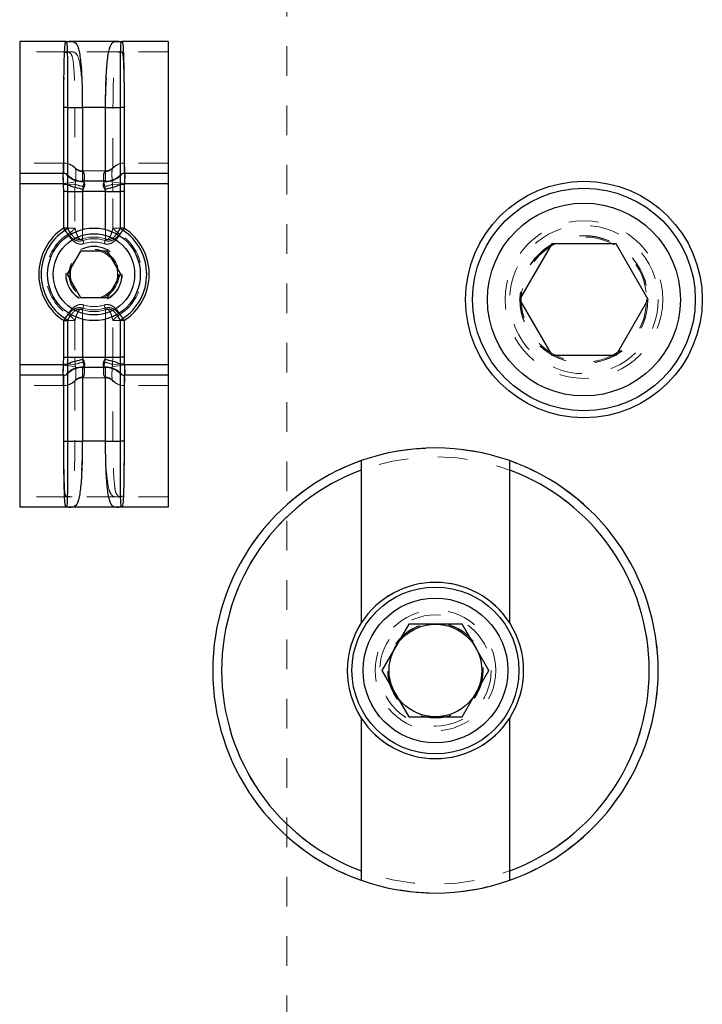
# Model space of a CAD drawing. Header units: inches. Extents: x 1907 to 2452, y -210 to -54.
# Tile 677 of 1056: x 2075.64 to 2077.94, y -76.85 to -73.53. Entities that reach past the tile are written whole.
import ezdxf

# ---------------------------------------------------------------- set-up
doc = ezdxf.new("R2010")
doc.units = ezdxf.units.IN
doc.header["$LTSCALE"] = 0.5
doc.header["$MEASUREMENT"] = 0
doc.linetypes.add('HIDDEN', pattern=[0.225, 0.15, -0.075])
for name, color, linetype in [('DSS-M-S', 53, 'Continuous'), ('DST-M-S', 53, 'Continuous'), ('SVD-M-S', 8, 'Continuous'), ('SVF-M-S', 8, 'Continuous')]:
    doc.layers.add(name, color=color, linetype=linetype)

msp = doc.modelspace()

# ---------------------------------------------------------------- linework, layer by layer
at = {"layer": 'DSS-M-S', "linetype": 'HIDDEN', "lineweight": 18}
msp.add_line((2076.53853, -72.61913), (2076.53853, -80.97349), dxfattribs=at)
at = {"layer": 'DSS-M-S', "linetype": 'Continuous', "lineweight": 25}
for p, q in [((2076.78853, -75.01638), (2076.78853, -75.04828)), ((2077.28853, -75.04828), (2077.28853, -75.01638)), ((2076.78853, -75.04828), (2076.78853, -75.56333)), ((2077.28853, -75.56333), (2077.28853, -75.04828)), ((2076.78853, -75.88364), (2076.78853, -76.39869)), ((2077.28853, -76.39869), (2077.28853, -75.88364)), ((2076.78853, -76.39869), (2076.78853, -76.43059)), ((2077.28853, -76.43059), (2077.28853, -76.39869))]:
    msp.add_line(p, q, dxfattribs=at)
msp.add_circle((2077.53853, -74.47349), 0.3985, dxfattribs=at)
at = {"layer": 'DSS-M-S', "linetype": 'HIDDEN', "lineweight": 18}
for centre, radius in [((2077.53853, -74.47349), 0.2655), ((2077.53853, -74.47349), 0.21095), ((2075.88853, -74.38849), 0.0795), ((2077.03853, -75.72349), 0.203), ((2077.03853, -75.72349), 0.15625)]:
    msp.add_circle(centre, radius, dxfattribs=at)
at = {"layer": 'DSS-M-S', "linetype": 'Continuous', "lineweight": 25}
for radius, start, end in [(0.75, 70.52878, 109.47122), (0.75, 109.47122, 250.52878), (0.75, 289.47122, 70.52878), (0.72, 110.31751, 249.68249), (0.72, 290.31751, 69.68249), (0.2969, 32.64443, 147.35557), (0.2969, 147.35557, 212.64443), (0.2969, 327.35557, 32.64443), (0.2969, 212.64443, 327.35557), (0.75, 250.52878, 289.47122)]:
    msp.add_arc((2077.03853, -75.72349), radius, start, end, dxfattribs=at)
at = {"layer": 'DST-M-S', "linetype": 'HIDDEN', "lineweight": 18}
for radius in [0.75, 0.72, 0.2969, 0.203]:
    msp.add_circle((2077.03853, -75.72349), radius, dxfattribs=at)
at = {"layer": 'DST-M-S', "linetype": 'Continuous', "lineweight": 25}
msp.add_circle((2077.03853, -75.72349), 0.15625, dxfattribs=at)
at = {"layer": 'SVD-M-S', "linetype": 'Continuous', "lineweight": 25}
for p, q in [((2075.79478, -73.60349), (2075.63853, -73.60349)), ((2075.63853, -73.60349), (2075.63853, -74.04849)), ((2075.9647, -73.60349), (2075.81235, -73.60349)), ((2076.13853, -73.60349), (2075.98228, -73.60349)), ((2076.13853, -73.60349), (2076.13853, -74.04849)), ((2075.79943, -73.82599), (2075.78693, -73.82599)), ((2075.78693, -74.04849), (2075.78693, -73.82599)), ((2075.79943, -73.82599), (2075.84942, -73.82599)), ((2075.79943, -73.82599), (2075.79943, -74.05374)), ((2075.84942, -73.82599), (2075.84942, -74.07474)), ((2075.92763, -73.82599), (2075.84942, -73.82599)), ((2075.92763, -74.07474), (2075.92763, -73.82599)), ((2075.92763, -73.82599), (2075.97762, -73.82599)), ((2075.97762, -74.05374), (2075.97762, -73.82599)), ((2075.99012, -73.82599), (2075.97762, -73.82599)), ((2075.99012, -73.82599), (2075.99012, -74.04849)), ((2075.78693, -74.04849), (2075.63853, -74.04849)), ((2075.63853, -74.04849), (2075.63853, -74.08349)), ((2075.79951, -74.0544), (2075.79961, -74.05509)), ((2075.97744, -74.05509), (2075.97754, -74.0544)), ((2076.13853, -74.04849), (2075.99012, -74.04849)), ((2076.13853, -74.04849), (2076.13853, -74.08349)), ((2075.78609, -74.08349), (2075.63853, -74.08349)), ((2075.63853, -74.08349), (2075.63853, -74.69349)), ((2075.79961, -74.08132), (2075.78609, -74.08349)), ((2075.78641, -74.08648), (2075.78609, -74.08349)), ((2075.79951, -74.08588), (2075.78641, -74.08648)), ((2075.78693, -74.10974), (2075.78641, -74.08648)), ((2075.79951, -74.08588), (2075.79943, -74.10974)), ((2075.79961, -74.08132), (2075.79951, -74.08588)), ((2075.92763, -74.07474), (2075.84942, -74.07474)), ((2075.97754, -74.08588), (2075.97744, -74.08132)), ((2075.99096, -74.08349), (2075.97744, -74.08132)), ((2075.97762, -74.10974), (2075.97754, -74.08588)), ((2075.99064, -74.08648), (2075.97754, -74.08588)), ((2075.99096, -74.08349), (2075.99064, -74.08648)), ((2076.13853, -74.08349), (2075.99096, -74.08349)), ((2076.13853, -74.08349), (2076.13853, -74.69349)), ((2075.79943, -74.10974), (2075.78693, -74.10974)), ((2075.78693, -74.23268), (2075.78693, -74.10974)), ((2075.79943, -74.10974), (2075.84942, -74.10974)), ((2075.79943, -74.10974), (2075.79943, -74.23268)), ((2075.92763, -74.10974), (2075.84942, -74.10974)), ((2075.84942, -74.10974), (2075.84942, -74.23747)), ((2075.92763, -74.10974), (2075.97762, -74.10974)), ((2075.92763, -74.23747), (2075.92763, -74.10974)), ((2075.97762, -74.23268), (2075.97762, -74.10974)), ((2075.99012, -74.10974), (2075.97762, -74.10974)), ((2075.99012, -74.10974), (2075.99012, -74.23268)), ((2075.79943, -74.23268), (2075.78693, -74.23268)), ((2075.79147, -74.23963), (2075.78693, -74.23268)), ((2075.99012, -74.23268), (2075.97762, -74.23268)), ((2075.99012, -74.23268), (2075.98559, -74.23963)), ((2077.43027, -74.28599), (2077.32202, -74.47349)), ((2077.64678, -74.28599), (2077.43027, -74.28599)), ((2077.75503, -74.47349), (2077.64678, -74.28599)), ((2075.84342, -74.31036), (2075.79831, -74.38849)), ((2075.93363, -74.31036), (2075.84342, -74.31036)), ((2075.97874, -74.38849), (2075.93363, -74.31036)), ((2075.79831, -74.38849), (2075.84342, -74.46661)), ((2075.93363, -74.46661), (2075.97874, -74.38849)), ((2075.84342, -74.46661), (2075.93363, -74.46661)), ((2077.32202, -74.47349), (2077.43027, -74.66099)), ((2077.64678, -74.66099), (2077.75503, -74.47349)), ((2075.79147, -74.53734), (2075.78693, -74.54429)), ((2075.78693, -74.54429), (2075.79943, -74.54429)), ((2075.78693, -74.66724), (2075.78693, -74.54429)), ((2075.79943, -74.54429), (2075.79943, -74.66724)), ((2075.84942, -74.5395), (2075.84942, -74.66724)), ((2075.92763, -74.66724), (2075.92763, -74.5395)), ((2075.97762, -74.66724), (2075.97762, -74.54429)), ((2075.99012, -74.54429), (2075.97762, -74.54429)), ((2075.99012, -74.54429), (2075.98559, -74.53734)), ((2075.99012, -74.54429), (2075.99012, -74.66724)), ((2075.78641, -74.69049), (2075.78693, -74.66724)), ((2075.78693, -74.66724), (2075.79943, -74.66724)), ((2075.79943, -74.66724), (2075.79951, -74.69109)), ((2075.79943, -74.66724), (2075.84942, -74.66724)), ((2075.84942, -74.66724), (2075.92763, -74.66724)), ((2075.92763, -74.66724), (2075.97762, -74.66724)), ((2075.97754, -74.69109), (2075.97762, -74.66724)), ((2075.99012, -74.66724), (2075.97762, -74.66724)), ((2075.99012, -74.66724), (2075.99064, -74.69049)), ((2077.43027, -74.66099), (2077.64678, -74.66099)), ((2075.78609, -74.69349), (2075.63853, -74.69349)), ((2075.63853, -74.69349), (2075.63853, -74.72849)), ((2075.78609, -74.69349), (2075.78641, -74.69049)), ((2075.78609, -74.69349), (2075.79961, -74.69565)), ((2075.78641, -74.69049), (2075.79951, -74.69109)), ((2075.79951, -74.69109), (2075.79961, -74.69565)), ((2075.79961, -74.72188), (2075.79951, -74.72257)), ((2075.84942, -74.70224), (2075.84942, -74.95099)), ((2075.92763, -74.70224), (2075.84942, -74.70224)), ((2075.92763, -74.95099), (2075.92763, -74.70224)), ((2075.97744, -74.69565), (2075.97754, -74.69109)), ((2075.99096, -74.69349), (2075.97744, -74.69565)), ((2075.97754, -74.72257), (2075.97744, -74.72188)), ((2075.99064, -74.69049), (2075.97754, -74.69109)), ((2075.99064, -74.69049), (2075.99096, -74.69349)), ((2076.13853, -74.69349), (2075.99096, -74.69349)), ((2076.13853, -74.69349), (2076.13853, -74.72849)), ((2075.78693, -74.72849), (2075.63853, -74.72849)), ((2075.63853, -74.72849), (2075.63853, -75.17349)), ((2075.78693, -74.95099), (2075.78693, -74.72849)), ((2075.79943, -74.72324), (2075.79943, -74.95099)), ((2075.97762, -74.95099), (2075.97762, -74.72324)), ((2075.99012, -74.72849), (2075.99012, -74.95099)), ((2076.13853, -74.72849), (2075.99012, -74.72849)), ((2076.13853, -74.72849), (2076.13853, -75.17349)), ((2075.78693, -74.95099), (2075.79943, -74.95099)), ((2075.79943, -74.95099), (2075.84942, -74.95099)), ((2075.92763, -74.95099), (2075.84942, -74.95099)), ((2075.92763, -74.95099), (2075.97762, -74.95099)), ((2075.99012, -74.95099), (2075.97762, -74.95099)), ((2075.79478, -75.17349), (2075.63853, -75.17349)), ((2075.9647, -75.17349), (2075.81235, -75.17349)), ((2076.13853, -75.17349), (2075.98228, -75.17349)), ((2076.94846, -75.56749), (2076.85839, -75.72349)), ((2077.12859, -75.56749), (2076.94846, -75.56749)), ((2077.21866, -75.72349), (2077.12859, -75.56749)), ((2076.85839, -75.72349), (2076.94846, -75.87949)), ((2077.12859, -75.87949), (2077.21866, -75.72349)), ((2076.94846, -75.87949), (2077.12859, -75.87949))]:
    msp.add_line(p, q, dxfattribs=at)
at = {"layer": 'SVD-M-S', "linetype": 'HIDDEN', "lineweight": 18}
for p, q in [((2075.79478, -73.63849), (2075.63853, -73.63849)), ((2075.9647, -73.63849), (2075.81235, -73.63849)), ((2076.13853, -73.63849), (2075.98228, -73.63849)), ((2075.78693, -74.01349), (2075.78693, -73.82599)), ((2075.82442, -73.82599), (2075.78693, -73.82599)), ((2075.82442, -73.82599), (2075.82442, -74.02924)), ((2075.82442, -73.82599), (2075.84942, -73.82599)), ((2075.92763, -73.82599), (2075.84942, -73.82599)), ((2075.84942, -73.82599), (2075.84942, -74.03974)), ((2075.92763, -74.03974), (2075.92763, -73.82599)), ((2075.92763, -73.82599), (2075.95263, -73.82599)), ((2075.95263, -74.02924), (2075.95263, -73.82599)), ((2075.99012, -73.82599), (2075.95263, -73.82599)), ((2075.99012, -73.82599), (2075.99012, -74.01349)), ((2075.78693, -74.01349), (2075.63853, -74.01349)), ((2076.13853, -74.01349), (2075.99012, -74.01349)), ((2075.82572, -74.03124), (2075.82665, -74.0333)), ((2075.92763, -74.03974), (2075.84942, -74.03974)), ((2075.9504, -74.0333), (2075.95133, -74.03124)), ((2075.78609, -74.08349), (2075.63853, -74.08349)), ((2075.82665, -74.07699), (2075.78609, -74.08349)), ((2075.78641, -74.08648), (2075.78609, -74.08349)), ((2075.82572, -74.08468), (2075.78641, -74.08648)), ((2075.78693, -74.10974), (2075.78641, -74.08648)), ((2075.82572, -74.08468), (2075.82442, -74.10974)), ((2075.82665, -74.07699), (2075.82572, -74.08468)), ((2075.85193, -74.09224), (2075.84942, -74.10974)), ((2075.99096, -74.08349), (2075.9504, -74.07699)), ((2075.95133, -74.08468), (2075.9504, -74.07699)), ((2075.95263, -74.10974), (2075.95133, -74.08468)), ((2075.99064, -74.08648), (2075.95133, -74.08468)), ((2075.99096, -74.08349), (2075.99064, -74.08648)), ((2076.13853, -74.08349), (2075.99096, -74.08349)), ((2075.82442, -74.10974), (2075.78693, -74.10974)), ((2075.78693, -74.23268), (2075.78693, -74.10974)), ((2075.82442, -74.10974), (2075.84942, -74.10974)), ((2075.82442, -74.10974), (2075.82442, -74.23268)), ((2075.92763, -74.10974), (2075.84942, -74.10974)), ((2075.84942, -74.10974), (2075.84942, -74.26909)), ((2075.92763, -74.10974), (2075.95263, -74.10974)), ((2075.92763, -74.26909), (2075.92763, -74.10974)), ((2075.99012, -74.10974), (2075.95263, -74.10974)), ((2075.95263, -74.23268), (2075.95263, -74.10974)), ((2075.99012, -74.10974), (2075.99012, -74.23268)), ((2075.82442, -74.23268), (2075.78693, -74.23268)), ((2075.80053, -74.25354), (2075.78693, -74.23268)), ((2075.84942, -74.23747), (2075.84942, -74.26909)), ((2075.92763, -74.26909), (2075.92763, -74.23747)), ((2075.99012, -74.23268), (2075.95263, -74.23268)), ((2075.99012, -74.23268), (2075.97652, -74.25354)), ((2075.84942, -74.26909), (2075.85116, -74.27442)), ((2075.84942, -74.26909), (2075.85465, -74.28508)), ((2075.92763, -74.26909), (2075.9224, -74.28508)), ((2075.92763, -74.26909), (2075.92589, -74.27442)), ((2075.80053, -74.52343), (2075.78693, -74.54429)), ((2075.85465, -74.49189), (2075.84942, -74.50788)), ((2075.85116, -74.50255), (2075.84942, -74.50788)), ((2075.84942, -74.50788), (2075.84942, -74.66724)), ((2075.84942, -74.50788), (2075.84942, -74.5395)), ((2075.9224, -74.49189), (2075.92763, -74.50788)), ((2075.92589, -74.50255), (2075.92763, -74.50788)), ((2075.92763, -74.66724), (2075.92763, -74.50788)), ((2075.92763, -74.5395), (2075.92763, -74.50788)), ((2075.99012, -74.54429), (2075.97652, -74.52343)), ((2075.78693, -74.54429), (2075.82442, -74.54429)), ((2075.78693, -74.66724), (2075.78693, -74.54429)), ((2075.82442, -74.54429), (2075.82442, -74.66724)), ((2075.99012, -74.54429), (2075.95263, -74.54429)), ((2075.95263, -74.66724), (2075.95263, -74.54429)), ((2075.99012, -74.54429), (2075.99012, -74.66724)), ((2075.78641, -74.69049), (2075.78693, -74.66724)), ((2075.78693, -74.66724), (2075.82442, -74.66724)), ((2075.82442, -74.66724), (2075.84942, -74.66724)), ((2075.82442, -74.66724), (2075.82572, -74.69229)), ((2075.84942, -74.66724), (2075.85193, -74.68474)), ((2075.84942, -74.66724), (2075.92763, -74.66724)), ((2075.92512, -74.68474), (2075.92763, -74.66724)), ((2075.92763, -74.66724), (2075.95263, -74.66724)), ((2075.95133, -74.69229), (2075.95263, -74.66724)), ((2075.99012, -74.66724), (2075.95263, -74.66724)), ((2075.99012, -74.66724), (2075.99064, -74.69049)), ((2075.78609, -74.69349), (2075.63853, -74.69349)), ((2075.78609, -74.69349), (2075.78641, -74.69049)), ((2075.78609, -74.69349), (2075.82665, -74.69999)), ((2075.78641, -74.69049), (2075.82572, -74.69229)), ((2075.82572, -74.69229), (2075.82665, -74.69999)), ((2075.9504, -74.69999), (2075.95133, -74.69229)), ((2075.99096, -74.69349), (2075.9504, -74.69999)), ((2075.99064, -74.69049), (2075.95133, -74.69229)), ((2075.99064, -74.69049), (2075.99096, -74.69349)), ((2076.13853, -74.69349), (2075.99096, -74.69349)), ((2075.82442, -74.74774), (2075.82442, -74.95099)), ((2075.82665, -74.74368), (2075.82572, -74.74573)), ((2075.84942, -74.73724), (2075.84942, -74.95099)), ((2075.92763, -74.73724), (2075.84942, -74.73724)), ((2075.92763, -74.95099), (2075.92763, -74.73724)), ((2075.95133, -74.74573), (2075.9504, -74.74368)), ((2075.95263, -74.95099), (2075.95263, -74.74774)), ((2075.78693, -74.76349), (2075.63853, -74.76349)), ((2075.78693, -74.95099), (2075.78693, -74.76349)), ((2075.99012, -74.76349), (2075.99012, -74.95099)), ((2076.13853, -74.76349), (2075.99012, -74.76349)), ((2075.78693, -74.95099), (2075.82442, -74.95099)), ((2075.82442, -74.95099), (2075.84942, -74.95099)), ((2075.92763, -74.95099), (2075.84942, -74.95099)), ((2075.92763, -74.95099), (2075.95263, -74.95099)), ((2075.99012, -74.95099), (2075.95263, -74.95099)), ((2075.79478, -75.13849), (2075.63853, -75.13849)), ((2075.9647, -75.13849), (2075.81235, -75.13849)), ((2076.13853, -75.13849), (2075.98228, -75.13849))]:
    msp.add_line(p, q, dxfattribs=at)
at = {"layer": 'SVD-M-S', "linetype": 'Continuous', "lineweight": 25}
for centre, radius in [((2077.53853, -74.47349), 0.375), ((2077.53853, -74.47349), 0.325), ((2075.88853, -74.38849), 0.156), ((2075.88853, -74.38849), 0.137), ((2077.03853, -75.72349), 0.28125), ((2077.03853, -75.72349), 0.24375)]:
    msp.add_circle(centre, radius, dxfattribs=at)
at = {"layer": 'SVD-M-S', "linetype": 'HIDDEN', "lineweight": 18}
for centre, radius in [((2077.53853, -74.47349), 0.25), ((2077.53853, -74.47349), 0.21542), ((2077.53853, -74.47349), 0.21515), ((2077.53853, -74.47349), 0.21463), ((2075.88853, -74.38849), 0.095), ((2075.88853, -74.38849), 0.09375), ((2075.88853, -74.38849), 0.08397), ((2075.88853, -74.38849), 0.0837), ((2075.88853, -74.38849), 0.08318), ((2077.03853, -75.72349), 0.1875), ((2077.03853, -75.72349), 0.16072), ((2077.03853, -75.72349), 0.16045), ((2077.03853, -75.72349), 0.15993)]:
    msp.add_circle(centre, radius, dxfattribs=at)
at = {"layer": 'SVD-M-S', "linetype": 'Continuous', "lineweight": 25}
for centre, radius, start, end in [((2075.79287, -73.58883), 0.01763, 269.4889, 282.35224), ((2075.8124, -73.6532), 0.04972, 90.05648, 108.48193), ((2075.96465, -73.6532), 0.04972, 71.51807, 89.94352), ((2075.98418, -73.58883), 0.01763, 257.64776, 270.5111), ((2075.78606, -74.06569), 0.0172, 38.03345, 89.9074), ((2075.78641, -74.06596), 0.01747, 41.40622, 89.99363), ((2075.78693, -74.06599), 0.0175, 44.427, 90), ((2075.84942, -74.00474), 0.07, 224.427, 270), ((2075.84845, -74.00957), 0.06637, 222.49467, 273.0051), ((2075.9286, -74.00957), 0.06637, 266.9949, 317.50533), ((2075.92763, -74.00474), 0.07, 270, 315.573), ((2075.99099, -74.06569), 0.0172, 90.0926, 141.96655), ((2075.99064, -74.06596), 0.01747, 90.00637, 138.59378), ((2075.99012, -74.06599), 0.0175, 90, 135.573), ((2075.88525, -73.8869), 0.21666, 246.69012, 261.15428), ((2075.8918, -73.8869), 0.21666, 278.84572, 293.30988), ((2075.88853, -74.38849), 0.186, 123.10638, 236.89362), ((2075.88853, -74.38849), 0.1777, 123.10638, 236.89362), ((2075.77488, -74.2126), 0.03171, 301.52903, 320.71901), ((2076.00217, -74.2126), 0.03171, 219.28099, 238.47097), ((2075.88853, -74.38849), 0.1777, 303.10638, 56.89362), ((2075.88853, -74.38849), 0.186, 303.10638, 56.89362), ((2075.77488, -74.56437), 0.03171, 39.28099, 58.47097), ((2076.00217, -74.56437), 0.03171, 121.52903, 140.71901), ((2075.88525, -74.89007), 0.21666, 98.84572, 113.30988), ((2075.8918, -74.89007), 0.21666, 66.69012, 81.15428), ((2075.78606, -74.71128), 0.0172, 270.0926, 321.96655), ((2075.78641, -74.71101), 0.01747, 270.00637, 318.59378), ((2075.84942, -74.77224), 0.07, 90, 135.573), ((2075.84845, -74.7674), 0.06637, 86.9949, 137.50533), ((2075.9286, -74.7674), 0.06637, 42.49467, 93.0051), ((2075.92763, -74.77224), 0.07, 44.427, 90), ((2075.99099, -74.71128), 0.0172, 218.03345, 269.9074), ((2075.99064, -74.71101), 0.01747, 221.40622, 269.99363), ((2075.78693, -74.71099), 0.0175, 270, 315.573), ((2075.99012, -74.71099), 0.0175, 224.427, 270), ((2075.79287, -75.18814), 0.01763, 77.64776, 90.5111), ((2075.8124, -75.12377), 0.04972, 251.51807, 269.94352), ((2075.96465, -75.12377), 0.04972, 270.05648, 288.48193), ((2075.98418, -75.18814), 0.01763, 89.4889, 102.35224)]:
    msp.add_arc(centre, radius, start, end, dxfattribs=at)
at = {"layer": 'SVD-M-S', "linetype": 'HIDDEN', "lineweight": 18}
for centre, radius, start, end in [((2075.79318, -73.58811), 0.05288, 269.4889, 282.35224), ((2075.81238, -73.66334), 0.02486, 90.05648, 108.48193), ((2075.96467, -73.66334), 0.02486, 71.51807, 89.94352), ((2075.98387, -73.58811), 0.05288, 257.64776, 270.5111), ((2075.78601, -74.06509), 0.0516, 38.03345, 89.9074), ((2075.7864, -74.06591), 0.05242, 41.40622, 89.99363), ((2075.78693, -74.06599), 0.0525, 44.427, 90), ((2075.99104, -74.06509), 0.0516, 90.0926, 141.96655), ((2075.99065, -74.06591), 0.05242, 90.00637, 138.59378), ((2075.99012, -74.06599), 0.0525, 90, 135.573), ((2075.84942, -74.00474), 0.035, 224.427, 270), ((2075.85019, -74.00882), 0.03319, 222.49467, 273.0051), ((2075.92686, -74.00882), 0.03319, 266.9949, 317.50533), ((2075.92763, -74.00474), 0.035, 270, 315.573), ((2075.86859, -73.98519), 0.10833, 246.69012, 261.15428), ((2075.90846, -73.98519), 0.10833, 278.84572, 293.30988), ((2075.88853, -74.38849), 0.186, 123.10638, 236.89362), ((2075.88853, -74.38849), 0.1611, 123.10638, 236.89362), ((2075.75078, -74.17244), 0.09514, 301.52903, 320.71901), ((2076.02627, -74.17244), 0.09514, 219.28099, 238.47097), ((2075.88853, -74.38849), 0.1611, 303.10638, 56.89362), ((2075.88853, -74.38849), 0.186, 303.10638, 56.89362), ((2075.88853, -74.38849), 0.12563, 71.86397, 108.13603), ((2075.88853, -74.38849), 0.12563, 71.86397, 108.13603), ((2075.88853, -74.38849), 0.12003, 71.86397, 108.13603), ((2075.88853, -74.38849), 0.10881, 71.86397, 108.13603), ((2075.75078, -74.60453), 0.09514, 39.28099, 58.47097), ((2075.88853, -74.38849), 0.12563, 251.86397, 288.13603), ((2075.88853, -74.38849), 0.12563, 251.86397, 288.13603), ((2075.88853, -74.38849), 0.12003, 251.86397, 288.13603), ((2075.88853, -74.38849), 0.10881, 251.86397, 288.13603), ((2076.02627, -74.60453), 0.09514, 121.52903, 140.71901), ((2075.86859, -74.79178), 0.10833, 98.84572, 113.30988), ((2075.90846, -74.79178), 0.10833, 66.69012, 81.15428), ((2075.78601, -74.71188), 0.0516, 270.0926, 321.96655), ((2075.7864, -74.71106), 0.05242, 270.00637, 318.59378), ((2075.78693, -74.71099), 0.0525, 270, 315.573), ((2075.84942, -74.77224), 0.035, 90, 135.573), ((2075.85019, -74.76815), 0.03319, 86.9949, 137.50533), ((2075.92686, -74.76815), 0.03319, 42.49467, 93.0051), ((2075.92763, -74.77224), 0.035, 44.427, 90), ((2075.99104, -74.71188), 0.0516, 218.03345, 269.9074), ((2075.99065, -74.71106), 0.05242, 221.40622, 269.99363), ((2075.99012, -74.71099), 0.0525, 224.427, 270), ((2075.79318, -75.18886), 0.05288, 77.64776, 90.5111), ((2075.81238, -75.11363), 0.02486, 251.51807, 269.94352), ((2075.96467, -75.11363), 0.02486, 270.05648, 288.48193), ((2075.98387, -75.18886), 0.05288, 89.4889, 102.35224)]:
    msp.add_arc(centre, radius, start, end, dxfattribs=at)
at = {"layer": 'SVD-M-S', "linetype": 'Continuous', "lineweight": 25}
for points, knots in [([(2075.78693, -73.82599), (2075.78699, -73.80217), (2075.7871, -73.75335), (2075.78799, -73.68719), (2075.78952, -73.63581), (2075.79089, -73.61312), (2075.79243, -73.60748), (2075.79271, -73.60646)], [0, 0, 0, 0, 0.2282514, 0.4678034, 0.7073901, 0.9470328, 1, 1, 1, 1]), ([(2075.79271, -73.60646), (2075.79339, -73.60499), (2075.79408, -73.60349), (2075.79476, -73.60349), (2075.79478, -73.60349)], [0, 0, 0, 0, 0.9809219, 1, 1, 1, 1]), ([(2075.79478, -73.60349), (2075.79479, -73.60349), (2075.7949, -73.60349), (2075.79553, -73.60363), (2075.79614, -73.60495), (2075.79664, -73.60605)], [0, 0, 0, 0, 0.0190885, 0.1792331, 1, 1, 1, 1]), ([(2075.79478, -73.60349), (2075.79487, -73.60349), (2075.80077, -73.60349), (2075.80661, -73.60349), (2075.81235, -73.60349)], [0, 0, 0, 0, 0.0155124, 1, 1, 1, 1]), ([(2075.79664, -73.60605), (2075.79732, -73.61157), (2075.79872, -73.62288), (2075.79916, -73.66819), (2075.79941, -73.73026), (2075.79943, -73.78655), (2075.79943, -73.81869), (2075.79943, -73.82599)], [0, 0, 0, 0, 0.2240657, 0.4593059, 0.6952264, 0.9308577, 1, 1, 1, 1]), ([(2075.81235, -73.60349), (2075.81416, -73.60356), (2075.81864, -73.60376), (2075.82811, -73.60759), (2075.83727, -73.62488), (2075.84426, -73.66969), (2075.84811, -73.73204), (2075.84933, -73.78757), (2075.8494, -73.81914), (2075.84942, -73.82599)], [0, 0, 0, 0, 0.0411957, 0.1025353, 0.3099027, 0.5198795, 0.7305922, 0.9415813, 1, 1, 1, 1]), ([(2075.92763, -73.82599), (2075.92765, -73.81914), (2075.92772, -73.78757), (2075.92894, -73.73204), (2075.93279, -73.66969), (2075.93978, -73.62488), (2075.94894, -73.60759), (2075.95841, -73.60376), (2075.96289, -73.60356), (2075.9647, -73.60349)], [0, 0, 0, 0, 0.0584187, 0.2694078, 0.4801205, 0.6900973, 0.8974647, 0.9588043, 1, 1, 1, 1]), ([(2075.9647, -73.60349), (2075.97044, -73.60349), (2075.97628, -73.60349), (2075.98218, -73.60349), (2075.98228, -73.60349)], [0, 0, 0, 0, 0.9844876, 1, 1, 1, 1]), ([(2075.97762, -73.82599), (2075.97763, -73.80225), (2075.97763, -73.75359), (2075.97774, -73.68759), (2075.97824, -73.63631), (2075.97893, -73.61277), (2075.98014, -73.60729), (2075.98041, -73.60605)], [0, 0, 0, 0, 0.2240482, 0.459413, 0.6949393, 0.930748, 1, 1, 1, 1]), ([(2075.98041, -73.60605), (2075.98091, -73.60495), (2075.98152, -73.60363), (2075.98215, -73.60349), (2075.98226, -73.60349), (2075.98228, -73.60349)], [0, 0, 0, 0, 0.8207669, 0.9809116, 1, 1, 1, 1]), ([(2075.98228, -73.60349), (2075.98229, -73.60349), (2075.98297, -73.60349), (2075.98366, -73.60499), (2075.98434, -73.60646)], [0, 0, 0, 0, 0.01907797, 1, 1, 1, 1]), ([(2075.98434, -73.60646), (2075.98456, -73.60724), (2075.98608, -73.61252), (2075.98745, -73.63383), (2075.989, -73.68433), (2075.98993, -73.75095), (2075.99006, -73.80097), (2075.99012, -73.82599)], [0, 0, 0, 0, 0.0415228, 0.2812044, 0.520829, 0.7604173, 1, 1, 1, 1]), ([(2075.78609, -74.08349), (2075.78587, -74.08031), (2075.78537, -74.07325), (2075.78508, -74.06481), (2075.785, -74.05723), (2075.78515, -74.05147), (2075.78558, -74.04874), (2075.78598, -74.04854), (2075.78609, -74.04849)], [0, 0, 0, 0, 0.1734687, 0.3864411, 0.5001496, 0.7111567, 0.9214656, 1, 1, 1, 1]), ([(2075.79961, -74.05509), (2075.79953, -74.05603), (2075.79937, -74.05792), (2075.79931, -74.06494), (2075.79943, -74.07314), (2075.79956, -74.07895), (2075.79961, -74.08132)], [0, 0, 0, 0, 0.273311, 0.5469038, 0.8158716, 1, 1, 1, 1]), ([(2075.97744, -74.08132), (2075.97752, -74.07782), (2075.97768, -74.07081), (2075.97774, -74.06232), (2075.97762, -74.05703), (2075.97749, -74.05565), (2075.97744, -74.05509)], [0, 0, 0, 0, 0.273311, 0.5469038, 0.8158716, 1, 1, 1, 1]), ([(2075.99096, -74.04849), (2075.99118, -74.04874), (2075.99168, -74.0493), (2075.99197, -74.05344), (2075.99205, -74.05974), (2075.9919, -74.06786), (2075.99147, -74.07679), (2075.99107, -74.08205), (2075.99096, -74.08349)], [0, 0, 0, 0, 0.1734687, 0.3864411, 0.5001496, 0.7111567, 0.9214656, 1, 1, 1, 1]), ([(2075.85193, -74.07585), (2075.85267, -74.07628), (2075.8538, -74.07694), (2075.85558, -74.07911), (2075.85644, -74.0817), (2075.85669, -74.08649), (2075.85612, -74.09027), (2075.85445, -74.09581), (2075.85307, -74.09863), (2075.85193, -74.10099)], [0, 0, 0, 0, 0.1306554, 0.2007431, 0.4316108, 0.4962309, 0.7490089, 0.7903286, 1, 1, 1, 1]), ([(2075.92512, -74.10099), (2075.92438, -74.09953), (2075.92325, -74.09729), (2075.92147, -74.09247), (2075.92061, -74.08849), (2075.92036, -74.0833), (2075.92093, -74.08045), (2075.9226, -74.07749), (2075.92398, -74.07659), (2075.92512, -74.07585)], [0, 0, 0, 0, 0.1306554, 0.2007431, 0.4316108, 0.4962309, 0.7490089, 0.7903286, 1, 1, 1, 1]), ([(2075.92512, -74.07585), (2075.92597, -74.07547), (2075.92733, -74.07485), (2075.92755, -74.07477), (2075.92763, -74.07474)], [0, 0, 0, 0, 0.6200802, 1, 1, 1, 1]), ([(2075.99064, -74.08648), (2075.99063, -74.08687), (2075.9905, -74.08971), (2075.99021, -74.09746), (2075.99016, -74.10483), (2075.99012, -74.10974)], [0, 0, 0, 0, 0.0507048, 0.367121, 1, 1, 1, 1]), ([(2075.85193, -74.10099), (2075.85108, -74.10269), (2075.84972, -74.10545), (2075.8495, -74.10856), (2075.84942, -74.10974)], [0, 0, 0, 0, 0.62008024, 1, 1, 1, 1]), ([(2075.92763, -74.10974), (2075.92763, -74.10965), (2075.92762, -74.10764), (2075.92693, -74.10454), (2075.9256, -74.10193), (2075.92512, -74.10099)], [0, 0, 0, 0, 0.02818075, 0.65020671, 1, 1, 1, 1]), ([(2075.80639, -74.25788), (2075.80367, -74.25535), (2075.79774, -74.24982), (2075.79367, -74.24322), (2075.79147, -74.23963)], [0, 0, 0, 0, 0.4574142, 1, 1, 1, 1]), ([(2075.79943, -74.23268), (2075.80126, -74.23641), (2075.80477, -74.24353), (2075.81009, -74.24971), (2075.81262, -74.25266)], [0, 0, 0, 0, 0.52335128, 1, 1, 1, 1]), ([(2075.96272, -74.25481), (2075.96587, -74.25117), (2075.97183, -74.24431), (2075.97577, -74.2364), (2075.97762, -74.23268)], [0, 0, 0, 0, 0.5299405, 1, 1, 1, 1]), ([(2075.98559, -74.23963), (2075.98337, -74.24321), (2075.97908, -74.25014), (2075.97283, -74.25594), (2075.96981, -74.25874)], [0, 0, 0, 0, 0.5165433, 1, 1, 1, 1]), ([(2075.79147, -74.53734), (2075.79368, -74.53376), (2075.79801, -74.52677), (2075.80432, -74.52093), (2075.8074, -74.51807)], [0, 0, 0, 0, 0.512006, 1, 1, 1, 1]), ([(2075.81415, -74.52239), (2075.81106, -74.52596), (2075.80517, -74.53275), (2075.80128, -74.54057), (2075.79943, -74.54429)], [0, 0, 0, 0, 0.5246749, 1, 1, 1, 1]), ([(2075.97762, -74.54429), (2075.97578, -74.54057), (2075.97203, -74.53301), (2075.96635, -74.52644), (2075.96347, -74.52311)], [0, 0, 0, 0, 0.4922248, 1, 1, 1, 1]), ([(2075.96994, -74.51836), (2075.97292, -74.52112), (2075.97912, -74.52688), (2075.98337, -74.53376), (2075.98559, -74.53734)], [0, 0, 0, 0, 0.47961526, 1, 1, 1, 1]), ([(2075.84942, -74.66724), (2075.84964, -74.66915), (2075.84999, -74.67225), (2075.85139, -74.67495), (2075.85193, -74.67599)], [0, 0, 0, 0, 0.616941, 1, 1, 1, 1]), ([(2075.85193, -74.67599), (2075.85267, -74.67744), (2075.8538, -74.67968), (2075.85558, -74.6845), (2075.85644, -74.68848), (2075.85669, -74.69367), (2075.85612, -74.69652), (2075.85445, -74.69948), (2075.85307, -74.70038), (2075.85193, -74.70112)], [0, 0, 0, 0, 0.1306554, 0.2007431, 0.4316108, 0.4962309, 0.7490089, 0.7903286, 1, 1, 1, 1]), ([(2075.92512, -74.70112), (2075.92438, -74.70069), (2075.92325, -74.70003), (2075.92147, -74.69786), (2075.92061, -74.69527), (2075.92036, -74.69048), (2075.92093, -74.6867), (2075.9226, -74.68116), (2075.92398, -74.67834), (2075.92512, -74.67599)], [0, 0, 0, 0, 0.1306554, 0.2007431, 0.4316108, 0.4962309, 0.7490089, 0.7903286, 1, 1, 1, 1]), ([(2075.92512, -74.67599), (2075.92597, -74.67428), (2075.92733, -74.67152), (2075.92755, -74.66841), (2075.92763, -74.66724)], [0, 0, 0, 0, 0.6200802, 1, 1, 1, 1]), ([(2075.78609, -74.72849), (2075.78587, -74.72823), (2075.78537, -74.72767), (2075.78508, -74.72353), (2075.785, -74.71723), (2075.78515, -74.70911), (2075.78558, -74.70018), (2075.78598, -74.69492), (2075.78609, -74.69349)], [0, 0, 0, 0, 0.1734687, 0.3864411, 0.5001496, 0.7111567, 0.9214656, 1, 1, 1, 1]), ([(2075.79961, -74.69565), (2075.79953, -74.69915), (2075.79937, -74.70616), (2075.79931, -74.71465), (2075.79943, -74.71994), (2075.79956, -74.72132), (2075.79961, -74.72188)], [0, 0, 0, 0, 0.273311, 0.5469038, 0.8158716, 1, 1, 1, 1]), ([(2075.85193, -74.70112), (2075.85108, -74.7015), (2075.84972, -74.70212), (2075.8495, -74.7022), (2075.84942, -74.70224)], [0, 0, 0, 0, 0.6200802, 1, 1, 1, 1]), ([(2075.97744, -74.72188), (2075.97752, -74.72094), (2075.97768, -74.71905), (2075.97774, -74.71203), (2075.97762, -74.70383), (2075.97749, -74.69802), (2075.97744, -74.69565)], [0, 0, 0, 0, 0.273311, 0.5469038, 0.8158716, 1, 1, 1, 1]), ([(2075.99096, -74.69349), (2075.99118, -74.69666), (2075.99168, -74.70372), (2075.99197, -74.71216), (2075.99205, -74.71974), (2075.9919, -74.7255), (2075.99147, -74.72823), (2075.99107, -74.72843), (2075.99096, -74.72849)], [0, 0, 0, 0, 0.1734687, 0.3864411, 0.5001496, 0.7111567, 0.9214656, 1, 1, 1, 1]), ([(2075.79271, -75.17051), (2075.792, -75.16674), (2075.7902, -75.15728), (2075.78879, -75.12062), (2075.78753, -75.06168), (2075.787, -75.00141), (2075.78695, -74.96374), (2075.78693, -74.95099)], [0, 0, 0, 0, 0.1588857, 0.3983964, 0.6379085, 0.8773951, 1, 1, 1, 1]), ([(2075.79943, -74.95099), (2075.79942, -74.97472), (2075.79942, -75.02338), (2075.79931, -75.08938), (2075.79881, -75.14066), (2075.79812, -75.1642), (2075.79691, -75.16968), (2075.79664, -75.17092)], [0, 0, 0, 0, 0.2240482, 0.459413, 0.6949393, 0.930748, 1, 1, 1, 1]), ([(2075.84942, -74.95099), (2075.8494, -74.95783), (2075.84933, -74.9894), (2075.84811, -75.04494), (2075.84426, -75.10728), (2075.83727, -75.15209), (2075.82811, -75.16938), (2075.81864, -75.17321), (2075.81416, -75.17341), (2075.81235, -75.17349)], [0, 0, 0, 0, 0.05841873, 0.26940778, 0.48012045, 0.69009725, 0.89746466, 0.9588043, 1, 1, 1, 1]), ([(2075.9647, -75.17349), (2075.96289, -75.17341), (2075.95841, -75.17321), (2075.94894, -75.16938), (2075.93978, -75.15209), (2075.93279, -75.10728), (2075.92894, -75.04494), (2075.92772, -74.9894), (2075.92765, -74.95783), (2075.92763, -74.95099)], [0, 0, 0, 0, 0.0411957, 0.1025353, 0.3099027, 0.5198795, 0.7305922, 0.9415813, 1, 1, 1, 1]), ([(2075.98041, -75.17092), (2075.97973, -75.1654), (2075.97833, -75.15409), (2075.97789, -75.10878), (2075.97764, -75.04671), (2075.97762, -74.99042), (2075.97762, -74.95828), (2075.97762, -74.95099)], [0, 0, 0, 0, 0.2240657, 0.4593059, 0.6952264, 0.9308577, 1, 1, 1, 1]), ([(2075.99012, -74.95099), (2075.99012, -74.95554), (2075.9901, -74.98499), (2075.98979, -75.03917), (2075.98873, -75.10286), (2075.98731, -75.15119), (2075.98533, -75.16408), (2075.98434, -75.17051)], [0, 0, 0, 0, 0.0438344, 0.2834566, 0.5231224, 0.7620036, 1, 1, 1, 1]), ([(2075.79478, -75.17349), (2075.79476, -75.17349), (2075.79473, -75.17348), (2075.79464, -75.17348), (2075.79429, -75.17338), (2075.79364, -75.1728), (2075.79304, -75.17132), (2075.79271, -75.17051)], [0, 0, 0, 0, 0.01906144, 0.04236465, 0.13975274, 0.52949114, 1, 1, 1, 1]), ([(2075.79664, -75.17092), (2075.79614, -75.17202), (2075.79553, -75.17334), (2075.7949, -75.17348), (2075.79479, -75.17349), (2075.79478, -75.17349)], [0, 0, 0, 0, 0.8207669, 0.9809116, 1, 1, 1, 1]), ([(2075.81235, -75.17349), (2075.80661, -75.17349), (2075.80077, -75.17349), (2075.79487, -75.17349), (2075.79478, -75.17349)], [0, 0, 0, 0, 0.9844876, 1, 1, 1, 1]), ([(2075.98228, -75.17349), (2075.98218, -75.17349), (2075.97628, -75.17349), (2075.97044, -75.17349), (2075.9647, -75.17349)], [0, 0, 0, 0, 0.0155124, 1, 1, 1, 1]), ([(2075.98228, -75.17349), (2075.98226, -75.17349), (2075.98215, -75.17348), (2075.98152, -75.17334), (2075.98091, -75.17202), (2075.98041, -75.17092)], [0, 0, 0, 0, 0.0190885, 0.1792331, 1, 1, 1, 1]), ([(2075.98434, -75.17051), (2075.98366, -75.17198), (2075.98297, -75.17348), (2075.98229, -75.17349), (2075.98228, -75.17349)], [0, 0, 0, 0, 0.9809219, 1, 1, 1, 1])]:
    msp.add_open_spline(points, degree=3, knots=knots, dxfattribs=at)
at = {"layer": 'SVD-M-S', "linetype": 'HIDDEN', "lineweight": 18}
for points, knots in [([(2075.78693, -73.82599), (2075.78699, -73.80591), (2075.7871, -73.76477), (2075.78799, -73.70902), (2075.78952, -73.66572), (2075.79089, -73.6466), (2075.79243, -73.64185), (2075.79271, -73.64099)], [0, 0, 0, 0, 0.2282292, 0.4677641, 0.7073458, 0.947012, 1, 1, 1, 1]), ([(2075.79271, -73.64099), (2075.79339, -73.63976), (2075.79408, -73.63849), (2075.79476, -73.63849), (2075.79478, -73.63849)], [0, 0, 0, 0, 0.978065, 1, 1, 1, 1]), ([(2075.79478, -73.63849), (2075.79487, -73.63849), (2075.80077, -73.63849), (2075.80661, -73.63849), (2075.81235, -73.63849)], [0, 0, 0, 0, 0.0155124, 1, 1, 1, 1]), ([(2075.79478, -73.63849), (2075.79484, -73.63849), (2075.79599, -73.63849), (2075.79926, -73.63863), (2075.80241, -73.63931), (2075.8045, -73.63977)], [0, 0, 0, 0, 0.0204536, 0.3537566, 1, 1, 1, 1]), ([(2075.8045, -73.63977), (2075.80798, -73.6425), (2075.81515, -73.64814), (2075.81952, -73.67642), (2075.8228, -73.72063), (2075.8242, -73.77402), (2075.82436, -73.81046), (2075.82442, -73.82599)], [0, 0, 0, 0, 0.1864701, 0.3837843, 0.6082498, 0.8331706, 1, 1, 1, 1]), ([(2075.81235, -73.63849), (2075.81415, -73.63855), (2075.81861, -73.63872), (2075.82807, -73.64191), (2075.83725, -73.65645), (2075.84425, -73.69424), (2075.84811, -73.7468), (2075.84933, -73.79361), (2075.8494, -73.82022), (2075.84942, -73.82599)], [0, 0, 0, 0, 0.0420977, 0.10414, 0.3120178, 0.5215991, 0.7316187, 0.9418081, 1, 1, 1, 1]), ([(2075.92763, -73.82599), (2075.92765, -73.82022), (2075.92772, -73.79361), (2075.92894, -73.7468), (2075.9328, -73.69424), (2075.9398, -73.65645), (2075.94898, -73.64191), (2075.95844, -73.63872), (2075.9629, -73.63855), (2075.9647, -73.63849)], [0, 0, 0, 0, 0.0581919, 0.26838131, 0.4784009, 0.68798218, 0.89585997, 0.95790233, 1, 1, 1, 1]), ([(2075.95263, -73.82599), (2075.95274, -73.80506), (2075.95298, -73.7632), (2075.95488, -73.70741), (2075.95888, -73.66516), (2075.96355, -73.64465), (2075.97042, -73.64092), (2075.97255, -73.63977)], [0, 0, 0, 0, 0.2244808, 0.4489558, 0.6736847, 0.8987711, 1, 1, 1, 1]), ([(2075.9647, -73.63849), (2075.97044, -73.63849), (2075.97628, -73.63849), (2075.98218, -73.63849), (2075.98228, -73.63849)], [0, 0, 0, 0, 0.9844876, 1, 1, 1, 1]), ([(2075.97255, -73.63977), (2075.97572, -73.63914), (2075.97895, -73.63849), (2075.98221, -73.63849), (2075.98228, -73.63849)], [0, 0, 0, 0, 0.9795432, 1, 1, 1, 1]), ([(2075.98228, -73.63849), (2075.98229, -73.63849), (2075.98297, -73.63849), (2075.98366, -73.63976), (2075.98434, -73.64099)], [0, 0, 0, 0, 0.0219349, 1, 1, 1, 1]), ([(2075.98434, -73.64099), (2075.98456, -73.64165), (2075.98608, -73.6461), (2075.98745, -73.66406), (2075.989, -73.70662), (2075.98993, -73.76275), (2075.99006, -73.80491), (2075.99012, -73.82599)], [0, 0, 0, 0, 0.0415403, 0.2812483, 0.5208688, 0.7604405, 1, 1, 1, 1]), ([(2075.78609, -74.08349), (2075.78587, -74.07714), (2075.78537, -74.063), (2075.78508, -74.04613), (2075.785, -74.03098), (2075.78515, -74.01945), (2075.78558, -74.01399), (2075.78598, -74.01359), (2075.78609, -74.01349)], [0, 0, 0, 0, 0.1733216, 0.3863602, 0.5001488, 0.71129, 0.9215648, 1, 1, 1, 1]), ([(2075.99096, -74.01349), (2075.99118, -74.01399), (2075.99168, -74.01511), (2075.99197, -74.0234), (2075.99205, -74.03599), (2075.9919, -74.05223), (2075.99147, -74.07008), (2075.99107, -74.08062), (2075.99096, -74.08349)], [0, 0, 0, 0, 0.1733216, 0.3863602, 0.5001488, 0.71129, 0.9215648, 1, 1, 1, 1]), ([(2075.82665, -74.0333), (2075.82714, -74.03621), (2075.8281, -74.04202), (2075.82803, -74.05804), (2075.82709, -74.07095), (2075.82665, -74.07699)], [0, 0, 0, 0, 0.347853, 0.694909, 1, 1, 1, 1]), ([(2075.85193, -74.04196), (2075.85302, -74.04342), (2075.85579, -74.04716), (2075.85702, -74.05918), (2075.85586, -74.07571), (2075.85306, -74.08747), (2075.85193, -74.09224)], [0, 0, 0, 0, 0.1948536, 0.4956951, 0.7957738, 1, 1, 1, 1]), ([(2075.92512, -74.09224), (2075.92403, -74.08769), (2075.92126, -74.07613), (2075.92003, -74.05968), (2075.92119, -74.04734), (2075.92399, -74.04351), (2075.92512, -74.04196)], [0, 0, 0, 0, 0.1948536, 0.4956951, 0.7957738, 1, 1, 1, 1]), ([(2075.9504, -74.07699), (2075.94991, -74.07011), (2075.94895, -74.05638), (2075.94902, -74.04107), (2075.94996, -74.03577), (2075.9504, -74.0333)], [0, 0, 0, 0, 0.347853, 0.69490897, 1, 1, 1, 1]), ([(2075.92763, -74.10974), (2075.92763, -74.10956), (2075.92762, -74.10362), (2075.92635, -74.09784), (2075.92512, -74.09224)], [0, 0, 0, 0, 0.02924218, 1, 1, 1, 1]), ([(2075.99064, -74.08648), (2075.99063, -74.08687), (2075.9905, -74.08971), (2075.99021, -74.09746), (2075.99016, -74.10483), (2075.99012, -74.10974)], [0, 0, 0, 0, 0.0507048, 0.367121, 1, 1, 1, 1]), ([(2075.85465, -74.28508), (2075.85133, -74.28588), (2075.84467, -74.28749), (2075.83339, -74.2855), (2075.81968, -74.27786), (2075.80878, -74.26606), (2075.80263, -74.25672), (2075.80053, -74.25354)], [0, 0, 0, 0, 0.1411995, 0.2827018, 0.4732331, 0.8206904, 1, 1, 1, 1]), ([(2075.85116, -74.27442), (2075.84749, -74.27531), (2075.84014, -74.27709), (2075.82777, -74.27484), (2075.81566, -74.26855), (2075.80951, -74.26147), (2075.80639, -74.25788)], [0, 0, 0, 0, 0.2108942, 0.4222407, 0.7068164, 1, 1, 1, 1]), ([(2075.81262, -74.25266), (2075.81499, -74.25607), (2075.81971, -74.26288), (2075.82919, -74.26922), (2075.83654, -74.27101), (2075.84281, -74.27116), (2075.84636, -74.27005), (2075.84942, -74.26909)], [0, 0, 0, 0, 0.2919637, 0.5843338, 0.759104, 0.7925087, 1, 1, 1, 1]), ([(2075.82442, -74.23268), (2075.82539, -74.23633), (2075.82807, -74.24648), (2075.83255, -74.25915), (2075.83838, -74.26818), (2075.84217, -74.27067), (2075.84383, -74.27108), (2075.84541, -74.27107), (2075.84721, -74.27069), (2075.8486, -74.26968), (2075.84942, -74.26909)], [0, 0, 0, 0, 0.2261691, 0.6286822, 0.8028543, 0.8489559, 0.8955319, 0.9008994, 0.9420242, 1, 1, 1, 1]), ([(2075.97652, -74.25354), (2075.97442, -74.25672), (2075.96827, -74.26606), (2075.95737, -74.27786), (2075.94366, -74.2855), (2075.93238, -74.28749), (2075.92572, -74.28588), (2075.9224, -74.28508)], [0, 0, 0, 0, 0.1793096, 0.5267669, 0.7172982, 0.8588005, 1, 1, 1, 1]), ([(2075.92763, -74.26909), (2075.92836, -74.26963), (2075.92975, -74.27064), (2075.93224, -74.27125), (2075.93472, -74.27077), (2075.93863, -74.26826), (2075.94449, -74.25915), (2075.94898, -74.24648), (2075.95166, -74.23633), (2075.95263, -74.23268)], [0, 0, 0, 0, 0.0523255, 0.0990986, 0.1455007, 0.1970763, 0.3712634, 0.7738114, 1, 1, 1, 1]), ([(2075.92763, -74.26909), (2075.93069, -74.27003), (2075.93647, -74.2718), (2075.9428, -74.27054), (2075.94969, -74.26793), (2075.95663, -74.26349), (2075.96086, -74.25745), (2075.96272, -74.25481)], [0, 0, 0, 0, 0.2218754, 0.419006, 0.4442599, 0.7568981, 1, 1, 1, 1]), ([(2075.96981, -74.25874), (2075.96694, -74.26202), (2075.96104, -74.26878), (2075.94928, -74.27484), (2075.93691, -74.2771), (2075.92956, -74.27531), (2075.92589, -74.27442)], [0, 0, 0, 0, 0.27514533, 0.56698354, 0.78372367, 1, 1, 1, 1]), ([(2075.80053, -74.52343), (2075.80263, -74.52025), (2075.80878, -74.51091), (2075.81968, -74.49911), (2075.83339, -74.49147), (2075.84467, -74.48948), (2075.85133, -74.49109), (2075.85465, -74.49189)], [0, 0, 0, 0, 0.17930962, 0.52676686, 0.71729818, 0.85880048, 1, 1, 1, 1]), ([(2075.9224, -74.49189), (2075.92572, -74.49109), (2075.93238, -74.48948), (2075.94366, -74.49147), (2075.95737, -74.49911), (2075.96827, -74.51091), (2075.97442, -74.52025), (2075.97652, -74.52343)], [0, 0, 0, 0, 0.1411995, 0.2827018, 0.4732331, 0.8206904, 1, 1, 1, 1]), ([(2075.8074, -74.51807), (2075.81022, -74.51485), (2075.81608, -74.50815), (2075.82778, -74.50213), (2075.84014, -74.49988), (2075.84749, -74.50166), (2075.85116, -74.50255)], [0, 0, 0, 0, 0.2717137, 0.5649335, 0.7826998, 1, 1, 1, 1]), ([(2075.84942, -74.50788), (2075.84636, -74.50694), (2075.84058, -74.50518), (2075.83425, -74.50643), (2075.82736, -74.50904), (2075.82034, -74.51355), (2075.81606, -74.51967), (2075.81415, -74.52239)], [0, 0, 0, 0, 0.2202198, 0.4158796, 0.440945, 0.7512504, 1, 1, 1, 1]), ([(2075.84942, -74.50788), (2075.84869, -74.50734), (2075.8473, -74.50633), (2075.84481, -74.50572), (2075.84233, -74.5062), (2075.83842, -74.50871), (2075.83256, -74.51782), (2075.82807, -74.53049), (2075.82539, -74.54064), (2075.82442, -74.54429)], [0, 0, 0, 0, 0.0523255, 0.0990986, 0.1455007, 0.1970763, 0.3712634, 0.7738114, 1, 1, 1, 1]), ([(2075.92589, -74.50255), (2075.92956, -74.50166), (2075.93691, -74.49988), (2075.94928, -74.50213), (2075.96109, -74.50823), (2075.96703, -74.51504), (2075.96994, -74.51836)], [0, 0, 0, 0, 0.2154308, 0.4313235, 0.7220207, 1, 1, 1, 1]), ([(2075.96347, -74.52311), (2075.96139, -74.52013), (2075.95693, -74.51376), (2075.94785, -74.50776), (2075.94051, -74.50596), (2075.93424, -74.50581), (2075.93069, -74.50692), (2075.92763, -74.50788)], [0, 0, 0, 0, 0.2654887, 0.5687911, 0.7500963, 0.7847501, 1, 1, 1, 1]), ([(2075.95263, -74.54429), (2075.95166, -74.54064), (2075.94898, -74.53049), (2075.9445, -74.51782), (2075.93867, -74.50879), (2075.93488, -74.5063), (2075.93322, -74.50589), (2075.93164, -74.5059), (2075.92984, -74.50628), (2075.92845, -74.50729), (2075.92763, -74.50788)], [0, 0, 0, 0, 0.2261691, 0.6286822, 0.8028543, 0.8489559, 0.8955319, 0.9008994, 0.9420242, 1, 1, 1, 1]), ([(2075.85193, -74.68474), (2075.85302, -74.68928), (2075.85579, -74.70084), (2075.85702, -74.71729), (2075.85586, -74.72963), (2075.85306, -74.73346), (2075.85193, -74.73501)], [0, 0, 0, 0, 0.19485358, 0.49569507, 0.79577377, 1, 1, 1, 1]), ([(2075.92512, -74.73501), (2075.92403, -74.73355), (2075.92126, -74.72981), (2075.92003, -74.71779), (2075.92119, -74.70126), (2075.92399, -74.6895), (2075.92512, -74.68474)], [0, 0, 0, 0, 0.19485358, 0.49569507, 0.79577377, 1, 1, 1, 1]), ([(2075.78609, -74.76349), (2075.78587, -74.76298), (2075.78537, -74.76186), (2075.78508, -74.75357), (2075.785, -74.74098), (2075.78515, -74.72474), (2075.78558, -74.70689), (2075.78598, -74.69635), (2075.78609, -74.69349)], [0, 0, 0, 0, 0.1733216, 0.3863602, 0.5001488, 0.71129, 0.9215648, 1, 1, 1, 1]), ([(2075.82665, -74.69999), (2075.82714, -74.70686), (2075.8281, -74.72059), (2075.82803, -74.7359), (2075.82709, -74.7412), (2075.82665, -74.74368)], [0, 0, 0, 0, 0.347853, 0.69490897, 1, 1, 1, 1]), ([(2075.9504, -74.74368), (2075.94991, -74.74076), (2075.94895, -74.73495), (2075.94902, -74.71893), (2075.94996, -74.70602), (2075.9504, -74.69999)], [0, 0, 0, 0, 0.347853, 0.694909, 1, 1, 1, 1]), ([(2075.99096, -74.69349), (2075.99118, -74.69983), (2075.99168, -74.71397), (2075.99197, -74.73084), (2075.99205, -74.74599), (2075.9919, -74.75752), (2075.99147, -74.76298), (2075.99107, -74.76338), (2075.99096, -74.76349)], [0, 0, 0, 0, 0.17332156, 0.38636023, 0.50014877, 0.71129004, 0.92156484, 1, 1, 1, 1]), ([(2075.79271, -75.13598), (2075.792, -75.1328), (2075.7902, -75.12483), (2075.78879, -75.09394), (2075.78753, -75.04426), (2075.787, -74.99348), (2075.78695, -74.96173), (2075.78693, -74.95099)], [0, 0, 0, 0, 0.1589227, 0.39844, 0.6379411, 0.8774072, 1, 1, 1, 1]), ([(2075.82442, -74.95099), (2075.82431, -74.97191), (2075.82407, -75.01377), (2075.82217, -75.06956), (2075.81817, -75.11181), (2075.8135, -75.13232), (2075.80663, -75.13605), (2075.8045, -75.1372)], [0, 0, 0, 0, 0.22448083, 0.44895582, 0.67368475, 0.89877106, 1, 1, 1, 1]), ([(2075.84942, -74.95099), (2075.8494, -74.95675), (2075.84933, -74.98336), (2075.84811, -75.03017), (2075.84425, -75.08273), (2075.83725, -75.12052), (2075.82807, -75.13506), (2075.81861, -75.13826), (2075.81415, -75.13842), (2075.81235, -75.13849)], [0, 0, 0, 0, 0.0581919, 0.2683813, 0.4784009, 0.6879822, 0.89586, 0.9579023, 1, 1, 1, 1]), ([(2075.9647, -75.13849), (2075.9629, -75.13842), (2075.95844, -75.13826), (2075.94898, -75.13506), (2075.9398, -75.12052), (2075.9328, -75.08273), (2075.92894, -75.03017), (2075.92772, -74.98336), (2075.92765, -74.95675), (2075.92763, -74.95099)], [0, 0, 0, 0, 0.04209767, 0.10414003, 0.31201782, 0.5215991, 0.73161869, 0.9418081, 1, 1, 1, 1]), ([(2075.97255, -75.1372), (2075.96907, -75.13447), (2075.9619, -75.12883), (2075.95753, -75.10055), (2075.95425, -75.05634), (2075.95285, -75.00295), (2075.95269, -74.96651), (2075.95263, -74.95099)], [0, 0, 0, 0, 0.1864701, 0.3837843, 0.6082498, 0.8331706, 1, 1, 1, 1]), ([(2075.99012, -74.95099), (2075.99012, -74.95482), (2075.9901, -74.97964), (2075.98979, -75.0253), (2075.98873, -75.07897), (2075.98731, -75.1197), (2075.98533, -75.13056), (2075.98434, -75.13598)], [0, 0, 0, 0, 0.0438301, 0.2834302, 0.5230815, 0.7619621, 1, 1, 1, 1]), ([(2075.79478, -75.13849), (2075.79476, -75.13849), (2075.79473, -75.13848), (2075.79464, -75.13848), (2075.79429, -75.1384), (2075.79364, -75.13791), (2075.79304, -75.13666), (2075.79271, -75.13598)], [0, 0, 0, 0, 0.0219161, 0.0423639, 0.1397504, 0.5294845, 1, 1, 1, 1]), ([(2075.8045, -75.1372), (2075.80133, -75.13784), (2075.7981, -75.13848), (2075.79484, -75.13849), (2075.79478, -75.13849)], [0, 0, 0, 0, 0.9795432, 1, 1, 1, 1]), ([(2075.81235, -75.13849), (2075.80661, -75.13849), (2075.80077, -75.13849), (2075.79487, -75.13849), (2075.79478, -75.13849)], [0, 0, 0, 0, 0.9844876, 1, 1, 1, 1]), ([(2075.98228, -75.13849), (2075.98218, -75.13849), (2075.97628, -75.13849), (2075.97044, -75.13849), (2075.9647, -75.13849)], [0, 0, 0, 0, 0.01551242, 1, 1, 1, 1]), ([(2075.98228, -75.13849), (2075.98221, -75.13849), (2075.98106, -75.13848), (2075.97779, -75.13834), (2075.97464, -75.13766), (2075.97255, -75.1372)], [0, 0, 0, 0, 0.0204536, 0.3537566, 1, 1, 1, 1]), ([(2075.98434, -75.13598), (2075.98366, -75.13721), (2075.98297, -75.13848), (2075.98229, -75.13849), (2075.98228, -75.13849)], [0, 0, 0, 0, 0.978065, 1, 1, 1, 1])]:
    msp.add_open_spline(points, degree=3, knots=knots, dxfattribs=at)
at = {"layer": 'SVF-M-S', "linetype": 'HIDDEN', "lineweight": 18}
for p, q in [((2076.85839, -75.72349), (2076.94846, -75.56749)), ((2076.94846, -75.56749), (2077.12859, -75.56749)), ((2077.12859, -75.56749), (2077.21866, -75.72349)), ((2076.94846, -75.87949), (2076.85839, -75.72349)), ((2077.21866, -75.72349), (2077.12859, -75.87949)), ((2077.12859, -75.87949), (2076.94846, -75.87949))]:
    msp.add_line(p, q, dxfattribs=at)
for radius in [0.28125, 0.24375, 0.1875, 0.16072, 0.16045, 0.15993]:
    msp.add_circle((2077.03853, -75.72349), radius, dxfattribs=at)

doc.saveas('drawing.dxf')
